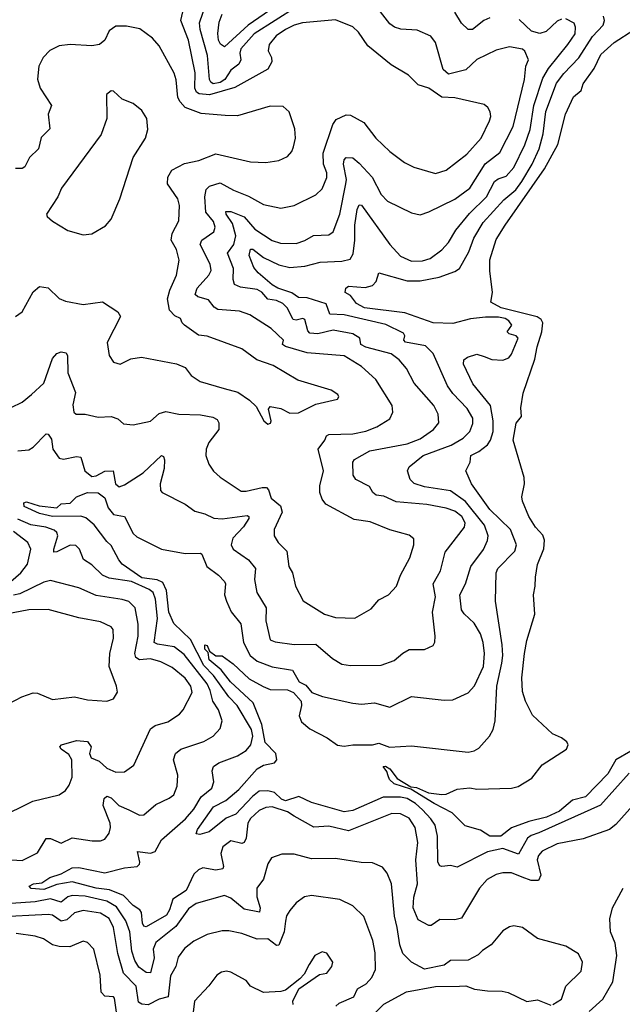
# Model space of a CAD drawing. Extents: x 1443846 to 1577407, y 839182 to 927291.
# Tile 381 of 535: x 1552204 to 1554974, y 871321 to 875849. Entities that reach past the tile are written whole.
import ezdxf

# ---------------------------------------------------------------- set-up
doc = ezdxf.new("R2010")
doc.units = 0

msp = doc.modelspace()

# ---------------------------------------------------------------- linework, layer by layer
at = {"layer": '0CON20XD'}
for points in [[(1553475, 875907.6), (1553281.1, 875785), (1553220, 875715), (1553215.7, 875695), (1553220.8, 875665), (1553211.2, 875645), (1553175, 875616.8), (1553147.1, 875575), (1553125, 875560.7), (1553093.6, 875555), (1553082.1, 875562.1), (1553077, 875575), (1553067.4, 875685), (1553032.8, 875805), (1553030.4, 875835), (1553074.4, 875965.6)], [(1552165, 874065.6), (1552215, 874090), (1552258.1, 874125), (1552315, 874178.5), (1552355, 874291.1), (1552375, 874313.8), (1552395, 874321.8), (1552416.6, 874316.6), (1552423.8, 874303.8), (1552425.3, 874225), (1552460.8, 874135), (1552447.9, 874077.9), (1552453.1, 874045), (1552463.8, 874035), (1552505, 874035.5), (1552565, 874022.2), (1552625, 874024.4), (1552654.4, 874014.4), (1552680.5, 873990.5), (1552725, 873985.8), (1552805, 874002.5), (1552845, 874038.5), (1552875, 874047.3), (1552935, 874034.8), (1553035, 874032.3), (1553092.1, 874022.1), (1553111.1, 874011.1), (1553120, 873995), (1553118.6, 873965), (1553073.5, 873905), (1553060.6, 873875), (1553059.4, 873845), (1553073.3, 873805), (1553095, 873772.5), (1553125.7, 873745), (1553221.7, 873681.7), (1553245, 873680.8), (1553318.5, 873698.5), (1553337.8, 873697.8), (1553347.1, 873687.1), (1553359.2, 873649.2), (1553403.2, 873613.2), (1553410.8, 873585), (1553374.4, 873505), (1553373.3, 873475), (1553391.4, 873445), (1553431.4, 873405), (1553441.1, 873335), (1553458.1, 873305), (1553472.2, 873245), (1553506.4, 873176.4), (1553605, 873115.6), (1553655, 873099.5), (1553745, 873097.1), (1553820.3, 873139.7), (1553855, 873182), (1553898.8, 873205), (1553935.4, 873244.6), (1553954.4, 873295), (1553997.8, 873375), (1554015.6, 873435), (1554015, 873462.5), (1553995, 873478.8), (1553905, 873503.8), (1553815, 873540), (1553741.1, 873551.1), (1553611.6, 873621.6), (1553594.7, 873644.8), (1553583.2, 873675), (1553583.9, 873705), (1553600.7, 873775), (1553576.2, 873873.8), (1553607.3, 873915), (1553614.4, 873935), (1553625, 873942.1), (1553734.7, 873945.2), (1553795, 873956.8), (1553845, 873977.3), (1553906, 874014), (1553918.6, 874045), (1553915.6, 874075), (1553841.1, 874195), (1553775, 874253.8), (1553695, 874303.8), (1553525, 874317.7), (1553425, 874346.4), (1553411.4, 874355), (1553416.9, 874375), (1553359.2, 874429.1), (1553261.9, 874491.9), (1553215, 874509.2), (1553115, 874516.3), (1553097.4, 874527.4), (1553071.4, 874561.4), (1553022, 874575), (1553010, 874585), (1553019.3, 874615), (1553073.8, 874675), (1553083.4, 874696.6), (1553079.4, 874725), (1553033.8, 874815), (1553040.5, 874835), (1553095.6, 874874.4), (1553102.7, 874895), (1553095, 874921.5), (1553059.4, 874965), (1553055.3, 875035), (1553061.5, 875068.5), (1553075.8, 875084.2), (1553125, 875099.2), (1553186.7, 875065), (1553255, 875037.5), (1553325, 874998.8), (1553405, 874983.3), (1553465, 874994.4), (1553565, 875043.3), (1553595, 875071.4), (1553616.3, 875123.7), (1553615.8, 875145), (1553600.5, 875185), (1553598.9, 875235), (1553642.6, 875367.4), (1553658.9, 875391.1), (1553705, 875411.8), (1553725, 875410), (1553786.3, 875376.3), (1553841.1, 875305), (1553905, 875243.3), (1553972.6, 875192.6), (1554015, 875170.5), (1554115, 875142.5), (1554165, 875158.2), (1554259.4, 875230.6), (1554325.2, 875304.8), (1554364.3, 875384.3), (1554369.5, 875405), (1554366.3, 875426.3), (1554356.4, 875446.4), (1554339.7, 875459.7), (1554205, 875490.7), (1554145, 875493.2), (1554085, 875533.8), (1554035, 875550.5), (1553990.8, 875595), (1553912.3, 875642.3), (1553805, 875729.1), (1553761.5, 875791.5), (1553735.9, 875815.9), (1553655, 875848.9), (1553504.6, 875834.6), (1553465, 875824.7), (1553425, 875804.7), (1553383.2, 875775), (1553351.2, 875735), (1553346.4, 875706.4), (1553360.9, 875675), (1553362.9, 875655), (1553345, 875622.7), (1553192.9, 875537.2), (1553076.7, 875503.3), (1553028.7, 875508.7), (1553016.8, 875516.8), (1553008.7, 875535), (1553009.7, 875605), (1552979.8, 875755), (1552944.4, 875845), (1552962.4, 875925)], [(1553400.5, 875925), (1553254.4, 875825), (1553145, 875725.3), (1553126.3, 875736.3), (1553117.6, 875755), (1553114.7, 875785.3), (1553121.5, 875838.5), (1553135.3, 875875)], [(1552195, 873866.9), (1552245, 873870.9), (1552265, 873883.1), (1552325, 873944.3), (1552335, 873943.1), (1552350.1, 873920.1), (1552355.4, 873875), (1552385, 873833.1), (1552405, 873828.2), (1552465, 873840), (1552485, 873837.5), (1552502.5, 873775), (1552535, 873748.9), (1552555, 873752.1), (1552595, 873773.7), (1552634.2, 873775), (1552644.2, 873714.2), (1552660.7, 873700.7), (1552685, 873709.6), (1552771.8, 873765), (1552855.7, 873845.7), (1552865, 873841.2), (1552870, 873825), (1552868.4, 873785), (1552849.1, 873715), (1552851.4, 873685), (1552858.8, 873675), (1552965, 873621.4), (1553009.1, 873589.1), (1553055, 873577.1), (1553096.3, 873556.3), (1553135, 873553.3), (1553249.2, 873569.2), (1553256.7, 873565), (1553257.5, 873555), (1553232.6, 873517.4), (1553183.1, 873465), (1553175.4, 873435), (1553185.6, 873415), (1553255, 873365.5), (1553288, 873325), (1553282.8, 873275), (1553293.8, 873215), (1553337.5, 873145), (1553334.6, 873085), (1553355, 872998), (1553377.5, 872987.5), (1553465, 872975.3), (1553565, 872977.3), (1553641.9, 872911.9), (1553685, 872886.2), (1553725, 872879.6), (1553865, 872880.9), (1553925, 872902.5), (1553965, 872936.5), (1553995, 872953.3), (1554065, 872953.1), (1554105, 872971.2), (1554113, 872987), (1554114.4, 873015), (1554101.8, 873125), (1554115.3, 873195), (1554103.9, 873255), (1554125, 873289.5), (1554137.8, 873315), (1554160, 873400), (1554249.3, 873515), (1554251.8, 873535), (1554236.7, 873565), (1554205, 873589.4), (1554165, 873602.3), (1554075, 873620.5), (1553935, 873631.6), (1553877.8, 873657.8), (1553842.8, 873662.8), (1553827.5, 873675), (1553812.1, 873702.1), (1553749.2, 873735), (1553737.1, 873755), (1553735.6, 873815), (1553742.7, 873827.3), (1553812.7, 873867.3), (1553985, 873899), (1554045, 873922.5), (1554106.7, 873965), (1554130.5, 873995), (1554126.9, 874035), (1554107.5, 874075), (1554017.1, 874177.1), (1553981.5, 874245), (1553948.5, 874285), (1553912, 874312), (1553795, 874343.3), (1553772.2, 874355), (1553767.5, 874385), (1553734.8, 874404.8), (1553645, 874421), (1553575, 874404.8), (1553537.4, 874407.4), (1553528, 874418), (1553515, 874471.1), (1553505, 874475.3), (1553475, 874467.9), (1553460.8, 874470.8), (1553433.6, 874523.6), (1553413.8, 874545), (1553385, 874558.1), (1553345, 874563.5), (1553316.3, 874596.3), (1553295, 874608.8), (1553218.6, 874618.6), (1553191.9, 874631.9), (1553185.9, 874655), (1553186.7, 874705), (1553159.2, 874775), (1553188.9, 874815), (1553197.8, 874855), (1553182.8, 874912.8), (1553153, 874955), (1553152, 874968), (1553175, 874967), (1553235, 874943.2), (1553285, 874885.8), (1553365, 874834.7), (1553402, 874822), (1553475, 874819.7), (1553515, 874834), (1553555, 874857.3), (1553625, 874860), (1553645, 874874.3), (1553676.2, 874955), (1553703.8, 875095), (1553705.5, 875115), (1553692.2, 875185), (1553695.3, 875204.7), (1553705, 875215.5), (1553735, 875214.6), (1553765, 875188.9), (1553824.1, 875125), (1553865.5, 875045), (1553895, 875015.5), (1554005, 874960.5), (1554045, 874952.5), (1554085, 874965.5), (1554205, 875023.9), (1554273.9, 875075), (1554343.8, 875186.2), (1554411.2, 875238.8), (1554472.4, 875357.6), (1554523.8, 875575), (1554530.9, 875635), (1554542.7, 875665), (1554526.4, 875705), (1554515, 875714.4), (1554455, 875724.5), (1554395, 875709.6), (1554305, 875666.2), (1554255, 875619.1), (1554175, 875599.2), (1554150.4, 875620.4), (1554115, 875744), (1554093.9, 875773.9), (1554030.6, 875800.6), (1553955.5, 875805.5), (1553926.2, 875815), (1553905, 875830), (1553861.8, 875885)], [(1554513.4, 871906.6), (1554465, 871925.3), (1554425, 871926), (1554395, 871917.5), (1554353.5, 871895), (1554317.9, 871855), (1554235, 871717.9), (1554205, 871710.4), (1554135, 871711.1), (1554095, 871684.4), (1554085, 871684.4), (1554035, 871709.4), (1554012.9, 871765), (1554015.9, 871814.1), (1554032.9, 871875), (1554024.7, 871985), (1554034.7, 872065), (1554022.4, 872135), (1553995, 872177.1), (1553955, 872197.5), (1553915, 872198.1), (1553715, 872119.1), (1553625, 872140.6), (1553556.2, 872136.2), (1553465, 872187.1), (1553435, 872206.5), (1553365, 872229.8), (1553335, 872226.9), (1553305, 872212), (1553265, 872175.3), (1553252.8, 872155), (1553244.2, 872085.8), (1553235, 872065.6), (1553225, 872061.2), (1553175, 872073.2), (1553137.3, 872045), (1553128.6, 872015), (1553140.4, 871955), (1553136.9, 871945), (1553105, 871938.6), (1553045, 871949.6), (1553025, 871939.1), (1553005, 871919.6), (1552969.5, 871845), (1552908, 871805), (1552892.3, 871755), (1552878.1, 871731.9), (1552785, 871677.5), (1552775, 871680), (1552768.1, 871695), (1552763.1, 871743.1), (1552755.4, 871755.4), (1552725, 871776.2), (1552681.1, 871821.1), (1552617, 871847), (1552555, 871854.9), (1552445, 871884.5), (1552375, 871872.5), (1552315, 871848.6), (1552256.3, 871853.7), (1552246.7, 871865), (1552267.5, 871875), (1552305, 871880.4), (1552342.2, 871905), (1552395, 871921.4), (1552445, 871949.3), (1552475, 871949.8), (1552595, 871925.8), (1552685, 871948.4), (1552743.8, 871955), (1552754.4, 871965), (1552755.5, 871975), (1552745.9, 872024.1), (1552805, 872016.9), (1552826.7, 872023.3), (1552855, 872077.3), (1552966.2, 872173.8), (1553005, 872218), (1553038.4, 872275), (1553087.1, 872315), (1553095.9, 872344.1), (1553088.9, 872395), (1553094.7, 872415.3), (1553118.7, 872431.3), (1553205, 872463.3), (1553245, 872488.5), (1553266.4, 872515), (1553276.2, 872555), (1553269.2, 872585), (1553203.6, 872695), (1553164.9, 872734.9), (1553095, 872833.9), (1553049.6, 872879.6), (1552988.4, 872998.4), (1552912.4, 873072.4), (1552889.4, 873125), (1552878.4, 873225), (1552861.4, 873261.4), (1552835, 873273.8), (1552765, 873283.3), (1552675.3, 873345), (1552658.9, 873365), (1552625, 873431.4), (1552605, 873449.2), (1552546.7, 873526.7), (1552508.3, 873558.3), (1552485, 873566), (1552355, 873564.2), (1552295, 873578.6), (1552225, 873610), (1552222.9, 873627.1), (1552235, 873632.5), (1552293.5, 873613.5), (1552375, 873603.8), (1552395, 873622.5), (1552435, 873625.7), (1552465, 873655.5), (1552515, 873674.7), (1552565, 873673.7), (1552595, 873651.1), (1552610.5, 873605), (1552635, 873574.6), (1552685.6, 873565), (1552725, 873487.1), (1552741.7, 873471.7), (1552855, 873414.6), (1552965, 873394.2), (1553035, 873396), (1553041.4, 873391.4), (1553064.8, 873334.8), (1553117.9, 873295), (1553145.5, 873265), (1553150, 873255), (1553145.9, 873205), (1553154.2, 873175), (1553176.1, 873126.1), (1553220.4, 873070.4), (1553233.4, 872985), (1553263.1, 872925), (1553295, 872899.8), (1553365, 872872.9), (1553458.6, 872858.6), (1553489.1, 872805), (1553519, 872789), (1553547.5, 872755), (1553596.2, 872736.2), (1553735, 872705.5), (1553775, 872702.2), (1553835, 872707.5), (1553905, 872688.5), (1554005, 872737.5), (1554155, 872719.5), (1554195, 872721.9), (1554265, 872754.4), (1554295, 872785.6), (1554336.8, 872875), (1554340.9, 872935), (1554334.7, 872985), (1554322.4, 873025), (1554293.4, 873073.4), (1554247, 873117), (1554235.6, 873135), (1554226.8, 873205), (1554253.8, 873255), (1554277.9, 873335), (1554336.3, 873413.6), (1554354.7, 873455), (1554356.9, 873475), (1554340.7, 873525), (1554253.8, 873633.8), (1554185, 873682), (1554065, 873701.8), (1554016.9, 873716.9), (1553998.5, 873735), (1553985.9, 873774.1), (1553995, 873792.5), (1554058.2, 873845), (1554187.2, 873892.8), (1554242.9, 873925), (1554272.5, 873955), (1554287.7, 873992.3), (1554286.7, 874016.7), (1554261.7, 874061.7), (1554195, 874130), (1554170.9, 874165), (1554104.6, 874315), (1554068.8, 874348.8), (1553977, 874367), (1553970, 874375), (1553974.1, 874395), (1553968.4, 874408.4), (1553887.7, 874447.7), (1553695, 874491.7), (1553629.2, 874495), (1553612.2, 874542.2), (1553525, 874570.7), (1553485, 874571.1), (1553455, 874593.1), (1553390.8, 874615), (1553365, 874630.1), (1553299.6, 874685), (1553279.6, 874709.6), (1553259.1, 874765), (1553265, 874793.9), (1553275, 874794.2), (1553325.1, 874755.1), (1553395, 874721.7), (1553445, 874709.2), (1553515, 874715.3), (1553585, 874734.7), (1553685, 874739.6), (1553722.5, 874747.5), (1553737, 874773), (1553744.5, 874835.5), (1553744.1, 874905), (1553755, 874976), (1553765, 874998.6), (1553775, 874997.1), (1553905.2, 874815.2), (1553955, 874762.1), (1554005, 874738.7), (1554055, 874740.7), (1554091.4, 874751.4), (1554145, 874790.4), (1554175.6, 874824.4), (1554208.1, 874881.9), (1554271.1, 874958.9), (1554350.2, 875035), (1554387.2, 875105), (1554403.1, 875116.9), (1554440.8, 875129.2), (1554475, 875170.4), (1554526.1, 875273.9), (1554550.2, 875345), (1554566.9, 875455), (1554609.5, 875580.5), (1554634.3, 875625), (1554724.1, 875735), (1554757.1, 875785), (1554759.3, 875815), (1554753.5, 875833.5), (1554715, 875852.8)], [(1554338.8, 874301.2), (1554375, 874286.9), (1554425, 874283.9), (1554451.9, 874295), (1554465, 874310.8), (1554495.3, 874385), (1554485.5, 874395.5), (1554453.6, 874405), (1554444.1, 874414.1), (1554466.2, 874445), (1554452.5, 874465), (1554435.4, 874475), (1554405, 874481.9), (1554345, 874481.6), (1554276, 874474), (1554195, 874452.6), (1554105, 874455.3), (1553975, 874500.6), (1553789.5, 874525), (1553752.9, 874545), (1553725, 874581.4), (1553700, 874595), (1553702.7, 874615), (1553715, 874623.6), (1553792.7, 874617.3), (1553825, 874627.1), (1553842.9, 874645), (1553855, 874685.7), (1553985, 874649), (1554045, 874649), (1554132.9, 874665), (1554205, 874690.9), (1554225, 874705.4), (1554268.2, 874781.8), (1554292.2, 874845), (1554333.9, 874916.1), (1554429.4, 875020.6), (1554485, 875067), (1554512.8, 875105), (1554560, 875185), (1554591.7, 875255), (1554610.7, 875325), (1554623.1, 875426.9), (1554672.2, 875557.8), (1554705, 875602.6), (1554775, 875674.1), (1554837.4, 875772.6), (1554885.9, 875825), (1554892.5, 875845), (1554887.7, 875865)], [(1554365, 875858), (1554338.2, 875845), (1554285, 875804.5), (1554265, 875804.4), (1554235, 875833.1), (1554205, 875883.8)], [(1554695, 875852.5), (1554675, 875843.2), (1554624.6, 875795.4), (1554595, 875785.7), (1554556.6, 875796.6), (1554499.9, 875849.9)], [(1552185, 874484), (1552214.4, 874505.6), (1552265, 874597.5), (1552295, 874621.9), (1552335, 874615.6), (1552385, 874567.8), (1552415, 874555.5), (1552495, 874540), (1552585, 874552.1), (1552655, 874505.7), (1552667.3, 874485), (1552605.6, 874365), (1552614.3, 874305), (1552634.6, 874274.6), (1552665, 874265.6), (1552715, 874289.4), (1552763, 874297), (1552925, 874266.9), (1552965, 874249.2), (1552992.8, 874212.8), (1553033.8, 874185), (1553143.1, 874153.1), (1553206.4, 874136.4), (1553260.1, 874100.1), (1553290.2, 874070.2), (1553326.7, 874005), (1553345, 873990), (1553356.4, 873993.6), (1553360, 874005), (1553348.3, 874058.3), (1553355, 874070.8), (1553405, 874061.2), (1553445, 874040), (1553485, 874041.5), (1553565, 874081.9), (1553665, 874104), (1553671.2, 874115), (1553666.2, 874125), (1553635, 874145.7), (1553481.9, 874191.9), (1553368.7, 874258.7), (1553294.2, 874285), (1553225, 874335.5), (1553065, 874393.8), (1553025, 874398.2), (1552960.8, 874445), (1552950, 874455), (1552942.5, 874475), (1552917.5, 874487.5), (1552893.2, 874513.2), (1552883.5, 874565), (1552894.5, 874605), (1552925, 874673.8), (1552937.1, 874742.9), (1552925, 874792.5), (1552900.6, 874835), (1552904.5, 874865.5), (1552935.8, 874925), (1552937.8, 874995), (1552931.1, 875025), (1552883.2, 875095), (1552884.7, 875125), (1552903.1, 875156.9), (1552961.5, 875188.5), (1553027.7, 875202.3), (1553105, 875233.1), (1553265, 875196.5), (1553335, 875192.5), (1553395, 875201.9), (1553435, 875220), (1553455, 875243.8), (1553463.1, 875265), (1553471.9, 875305), (1553467.9, 875347.9), (1553442, 875425), (1553415, 875450), (1553355, 875451.9), (1553205, 875407.5), (1553148.1, 875408.1), (1553037.6, 875417.6), (1552965, 875445.3), (1552941, 875471), (1552931.2, 875491.2), (1552922.4, 875572.4), (1552913.3, 875603.3), (1552845, 875729.2), (1552814, 875765), (1552756.8, 875806.8), (1552695, 875820), (1552645, 875819.2), (1552615, 875798.1), (1552594.6, 875755), (1552570, 875735), (1552535, 875729.7), (1552435, 875735.6), (1552385, 875728.9), (1552342.7, 875707.3), (1552311.5, 875675), (1552291.2, 875635), (1552285.4, 875575.4), (1552297.1, 875535), (1552350, 875455), (1552334.4, 875415), (1552342.8, 875347.2), (1552301.9, 875308.1), (1552290.9, 875255), (1552248.8, 875215), (1552227.8, 875172.2), (1552215, 875164.5), (1552184.6, 875165.4)], [(1555012.9, 872485), (1554944, 872445), (1554908.1, 872381.9), (1554805, 872275.2), (1554745, 872260.6), (1554685, 872209), (1554625, 872181.8), (1554545, 872162.2), (1554465, 872132.2), (1554415, 872093.8), (1554365, 872094.8), (1554322.8, 872122.8), (1554251.7, 872141.7), (1554192.4, 872202.4), (1554108.7, 872245), (1554001.2, 872311.2), (1553925, 872335.4), (1553903.9, 872355), (1553898.1, 872371.9), (1553892.1, 872392.1), (1553874, 872415), (1553885, 872416.7), (1553905, 872404.3), (1553939.7, 872359.7), (1554002.1, 872322.1), (1554027.7, 872317.7), (1554083.4, 872293.4), (1554145, 872286), (1554165, 872288), (1554215, 872310.8), (1554273.3, 872316.7), (1554305, 872311.1), (1554465, 872315.4), (1554495, 872323.6), (1554558.8, 872361.2), (1554605, 872421.9), (1554717.9, 872495), (1554725.5, 872515), (1554718.7, 872528.7), (1554695, 872546.2), (1554652.5, 872565), (1554561.2, 872651.2), (1554528.8, 872715), (1554515, 872760), (1554513, 872823), (1554524.4, 872935), (1554535.8, 872994.2), (1554572, 873115), (1554566, 873205), (1554574.3, 873245), (1554574.6, 873285.4), (1554585, 873343.3), (1554613.4, 873416.6), (1554616.1, 873456.1), (1554608.9, 873478.9), (1554575, 873515.5), (1554543.8, 873565), (1554515.6, 873635.6), (1554511.9, 873655), (1554524.4, 873715), (1554523.3, 873743.3), (1554472, 873915), (1554485.9, 873994.1), (1554510.6, 874025), (1554508.2, 874065), (1554517.8, 874132.2), (1554572.2, 874287.8), (1554582.5, 874345), (1554604.5, 874414.5), (1554609.2, 874455), (1554600.7, 874470.7), (1554582.7, 874482.7), (1554416.7, 874525), (1554370, 874550), (1554377.8, 874595), (1554364.4, 874695), (1554365.8, 874745.8), (1554395, 874838), (1554435, 874904.4), (1554616.6, 875163.4), (1554677.9, 875275), (1554713.3, 875415), (1554750, 875495), (1554785, 875523.8), (1554794.3, 875555), (1554845.4, 875624.6), (1554875, 875689.2), (1554936.2, 875745), (1555027.1, 875802.9)], [(1552495, 874860), (1552535, 874864), (1552598.3, 874901.7), (1552625, 874932.5), (1552664, 875025), (1552726, 875215), (1552782.5, 875305), (1552792.5, 875345), (1552788, 875395), (1552765, 875431.2), (1552725, 875463.8), (1552675, 875483.8), (1552635, 875520), (1552625, 875522.5), (1552602.5, 875505), (1552604.2, 875395), (1552578.3, 875321.7), (1552396, 875075), (1552378.8, 875035), (1552327.5, 874955), (1552330, 874945), (1552355, 874923.3), (1552425, 874880), (1552495, 874860)], [(1555005, 872384), (1554873.4, 872236.6), (1554589.7, 872110.3), (1554555, 872097.8), (1554538.8, 872085), (1554497.7, 872012.3), (1554425, 872037.3), (1554355, 872022.5), (1554215, 871952.5), (1554185, 871959.2), (1554145, 871954.4), (1554135, 871958.6), (1554126.2, 871975), (1554124.4, 872095), (1554113.5, 872145), (1554094.3, 872175), (1554056, 872215), (1554023.9, 872245), (1553985, 872268.3), (1553955, 872274.6), (1553875, 872274.5), (1553735, 872212), (1553695, 872206.3), (1553545, 872249), (1553486.4, 872276.4), (1553425, 872257.6), (1553407.7, 872265), (1553375.1, 872295.1), (1553345, 872303.2), (1553305, 872302.1), (1553273.5, 872276.5), (1553197.1, 872195), (1553152.7, 872177.3), (1553075, 872114.5), (1553032.3, 872102.3), (1553015.7, 872105.7), (1553020.8, 872125), (1553095, 872229.7), (1553152.1, 872257.9), (1553211.5, 872308.5), (1553295, 872404.8), (1553325, 872420.5), (1553375, 872432.5), (1553385.8, 872445), (1553380.7, 872475), (1553332.8, 872525), (1553317.5, 872607.5), (1553277.5, 872707.5), (1553173.2, 872805), (1553130.1, 872860.1), (1553075.3, 872905), (1553069.7, 872939.7), (1553054.3, 872955), (1553055, 872973.8), (1553065, 872971.2), (1553076.7, 872945), (1553105, 872924.3), (1553135, 872923.3), (1553185, 872887.8), (1553258.3, 872818.3), (1553322.8, 872782.8), (1553355, 872769.7), (1553435, 872767), (1553463, 872755), (1553498.5, 872715), (1553499.7, 872695), (1553488.1, 872648.1), (1553499.9, 872619.9), (1553537.4, 872587.4), (1553617.5, 872547.5), (1553665, 872512.7), (1553695, 872507.7), (1553735, 872513.8), (1553825, 872514.7), (1553855, 872521.8), (1553903.6, 872503.6), (1554005, 872509.5), (1554265, 872480.9), (1554293.2, 872486.8), (1554315, 872500), (1554363.1, 872555), (1554380, 872585), (1554389.6, 872625), (1554397.9, 872785), (1554419.8, 872890.2), (1554424.8, 872925), (1554421.9, 872975), (1554391.1, 873175), (1554393.6, 873305), (1554401.8, 873325), (1554480, 873405), (1554488.4, 873435), (1554460, 873505), (1554365, 873596.5), (1554281.1, 873715), (1554254.2, 873775), (1554274.4, 873815), (1554277.5, 873845), (1554315, 873864.3), (1554353.8, 873895), (1554368.9, 873915), (1554381.2, 873955), (1554381.2, 874005), (1554368.8, 874075), (1554286.3, 874175), (1554244.5, 874265.5), (1554245.8, 874285), (1554262.6, 874297.4), (1554305, 874311.5), (1554338.8, 874301.2)], [(1552166, 871986), (1552215, 871982.9), (1552285, 872017.9), (1552325, 872083.5), (1552345, 872083.8), (1552395, 872063.1), (1552445, 872087.5), (1552537.3, 872072.7), (1552575, 872073.1), (1552595, 872080.8), (1552615, 872108), (1552621.8, 872135), (1552620.4, 872155), (1552587.5, 872235), (1552592.2, 872267.8), (1552605, 872279.2), (1552625, 872270.5), (1552659.6, 872235), (1552705.7, 872215), (1552755, 872190.5), (1552775, 872192.2), (1552829.8, 872240.2), (1552891.2, 872268.8), (1552911.9, 872285), (1552927.1, 872325), (1552930, 872375), (1552910.4, 872445), (1552920, 872475), (1552945, 872494.6), (1553050, 872530), (1553093.1, 872555), (1553125, 872589.2), (1553135.3, 872625), (1553118.4, 872675), (1553091.7, 872715), (1553080, 872765), (1553065.5, 872795), (1552959.8, 872929.8), (1552914.4, 872965), (1552836.8, 872976.8), (1552822, 872985), (1552837.6, 873095), (1552828.8, 873185), (1552817.4, 873215), (1552799, 873229), (1552718.2, 873265), (1552615, 873281.2), (1552585, 873294.1), (1552535, 873342.6), (1552496.3, 873366.4), (1552477.9, 873415), (1552461.2, 873431.2), (1552435, 873432.4), (1552375, 873402.2), (1552360.7, 873400.7), (1552360, 873415), (1552379, 873475), (1552375, 873491.5), (1552362.1, 873502.1), (1552324.3, 873515), (1552255, 873526.7), (1552195, 873551.8)], [(1552162.3, 873265), (1552208.6, 873305), (1552238.9, 873345), (1552254.6, 873414.6), (1552241.5, 873445), (1552175, 873495.8)], [(1552105, 872177.8), (1552264.6, 872255.4), (1552385, 872284.3), (1552414, 872305), (1552431.3, 872328.7), (1552444.6, 872365.4), (1552443.6, 872445), (1552429.9, 872469.9), (1552394.3, 872495), (1552388.8, 872505), (1552396, 872514), (1552465, 872534), (1552515, 872529.2), (1552532.2, 872505), (1552525.4, 872474.6), (1552532.1, 872455), (1552569, 872439), (1552605, 872407.1), (1552645, 872388.8), (1552685, 872391.1), (1552728.9, 872421.1), (1552805, 872588.6), (1552826, 872604), (1552885, 872620), (1552938.1, 872655), (1552955.6, 872675), (1552996.8, 872755), (1552991.2, 872785), (1552965, 872820.8), (1552905, 872870), (1552853.1, 872896.9), (1552805, 872909.8), (1552755, 872905.2), (1552736.9, 872916.9), (1552733.6, 872935), (1552748.1, 873015), (1552748.8, 873068.8), (1552734.1, 873144.1), (1552705, 873173.8), (1552675, 873183.5), (1552555, 873201.4), (1552475, 873236.8), (1552345, 873270.4), (1552315, 873263.2), (1552205, 873208.4), (1552175, 873202.5)], [(1552156, 872704), (1552214, 872736), (1552265, 872753.3), (1552285, 872752.2), (1552355, 872722.5), (1552455, 872735.6), (1552515, 872721.4), (1552605, 872715.8), (1552635, 872726.2), (1552653.9, 872756.1), (1552649.2, 872785), (1552614.5, 872875), (1552617.9, 872935), (1552635.5, 873005), (1552633.1, 873045), (1552625, 873057.5), (1552575, 873080.4), (1552475, 873098.4), (1552335, 873136.6), (1552245, 873135.3), (1552075, 873102.9)], [(1555022.5, 872235), (1554945, 872148.5), (1554915, 872125.5), (1554795, 872082.5), (1554675, 872059.7), (1554605, 872025.3), (1554588.5, 872005), (1554582.8, 871985), (1554600, 871915), (1554588.9, 871891.1), (1554555, 871891.3), (1554513.4, 871906.6)], [(1554655, 871320), (1554694.4, 871345.6), (1554714.5, 871405), (1554785, 871473.8), (1554791.1, 871515), (1554772.7, 871552.7), (1554715, 871589.4), (1554585, 871624), (1554515, 871674), (1554475, 871682.5), (1554455, 871677.5), (1554425, 871658.6), (1554372, 871595), (1554330.9, 871569.1), (1554311.5, 871548.5), (1554265, 871524.4), (1554185, 871523.3), (1554155, 871500.8), (1554065, 871482.5), (1554005, 871514.5), (1553965, 871554.4), (1553951.4, 871595), (1553938.8, 871675), (1553926.6, 871726.6), (1553913.6, 871875), (1553893.8, 871923.8), (1553871.8, 871951.8), (1553825, 871972.2), (1553773.3, 871973.3), (1553655, 871992.5), (1553545, 871990.8), (1553465, 872011.5), (1553408.3, 872011.7), (1553361.4, 871995), (1553345, 871966.7), (1553325, 871896.2), (1553293.6, 871855), (1553294.6, 871815.4), (1553309.7, 871765), (1553305.8, 871745), (1553235, 871758.4), (1553175, 871809.2), (1553145, 871821.3), (1553015, 871784.6), (1552979.9, 871760.1), (1552921.2, 871678.8), (1552830, 871605), (1552816.7, 871575), (1552822.4, 871535), (1552804.4, 871465.6), (1552785, 871467.7), (1552751.8, 871491.8), (1552733.2, 871523.2), (1552719.7, 871565), (1552709.6, 871655), (1552692.2, 871705), (1552649.2, 871769.2), (1552605, 871796.2), (1552505, 871818.2), (1552445, 871821.1), (1552425, 871814.8), (1552395, 871791.5), (1552345, 871805.8), (1552275, 871791.9), (1552052.8, 871777.2)], [(1553657.3, 871312.7), (1553673.2, 871326.8), (1553740.4, 871355), (1553756.9, 871393.1), (1553796.2, 871415), (1553822.7, 871445), (1553838.8, 871481.2), (1553837.4, 871557.4), (1553827.9, 871615), (1553785.3, 871725.3), (1553735, 871774.4), (1553675, 871802.5), (1553545, 871821.1), (1553513.8, 871816.2), (1553475, 871788.1), (1553445, 871752.9), (1553431.1, 871728.9), (1553426.3, 871703.6), (1553419.2, 871655), (1553395, 871592.5), (1553385, 871591.9), (1553345, 871622), (1553295, 871621.2), (1553225, 871647.2), (1553165, 871659.6), (1553135, 871659.2), (1553065, 871642.7), (1553005, 871612.1), (1552961.5, 871578.5), (1552932.6, 871537.4), (1552920.8, 871495), (1552897.7, 871452.3), (1552886.6, 871355), (1552845, 871345.2), (1552795, 871319.4), (1552765, 871321.6), (1552750.5, 871330.5), (1552738.8, 871405), (1552681.1, 871465), (1552655.6, 871555), (1552635.6, 871675), (1552615, 871715.7), (1552575, 871739.8), (1552495, 871752.9), (1552455, 871742.6), (1552419.9, 871710.1), (1552395, 871704.3), (1552355, 871730.8), (1552335, 871734.3), (1552095, 871721.5)], [(1554821.6, 871288.4), (1554885, 871345.5), (1554930, 871425), (1554948.4, 871545), (1554941.8, 871601.8), (1554919.6, 871655), (1554917.1, 871715), (1554928.5, 871765), (1554977.5, 871855)], [(1552649.5, 871285), (1552640, 871350), (1552635, 871355.6), (1552595, 871358.5), (1552577.6, 871377.6), (1552574.1, 871455), (1552544.3, 871575), (1552515.8, 871605), (1552495, 871611.8), (1552433.8, 871586.2), (1552385, 871587.1), (1552355, 871594.5), (1552313.1, 871623.1), (1552275, 871635.3), (1552187, 871647)], [(1553460.9, 871320.9), (1553460, 871335), (1553487.8, 871392.2), (1553581.9, 871458.1), (1553616, 871465), (1553638, 871495), (1553643.8, 871515), (1553615.7, 871555.7), (1553595, 871563.3), (1553560, 871545), (1553533.8, 871505), (1553510.8, 871459.2), (1553491.2, 871438.8), (1553425, 871385.7), (1553405, 871379.4), (1553325, 871375.6), (1553265, 871404), (1553245, 871430), (1553175, 871468.9), (1553155, 871473.3), (1553131.2, 871468.8), (1553110, 871455), (1553073.9, 871406.1), (1553007.8, 871335), (1553001.8, 871285)], [(1553837.3, 871282.7), (1553878, 871322), (1553981.4, 871378.6), (1554115, 871403.3), (1554225.4, 871404.6), (1554255, 871406.4), (1554295, 871391.5), (1554355, 871382.9), (1554422.1, 871382.1), (1554450, 871375), (1554535, 871334.2), (1554585, 871342.5), (1554645, 871317.5)]]:
    msp.add_lwpolyline(points, dxfattribs=at)

doc.saveas('drawing.dxf')
